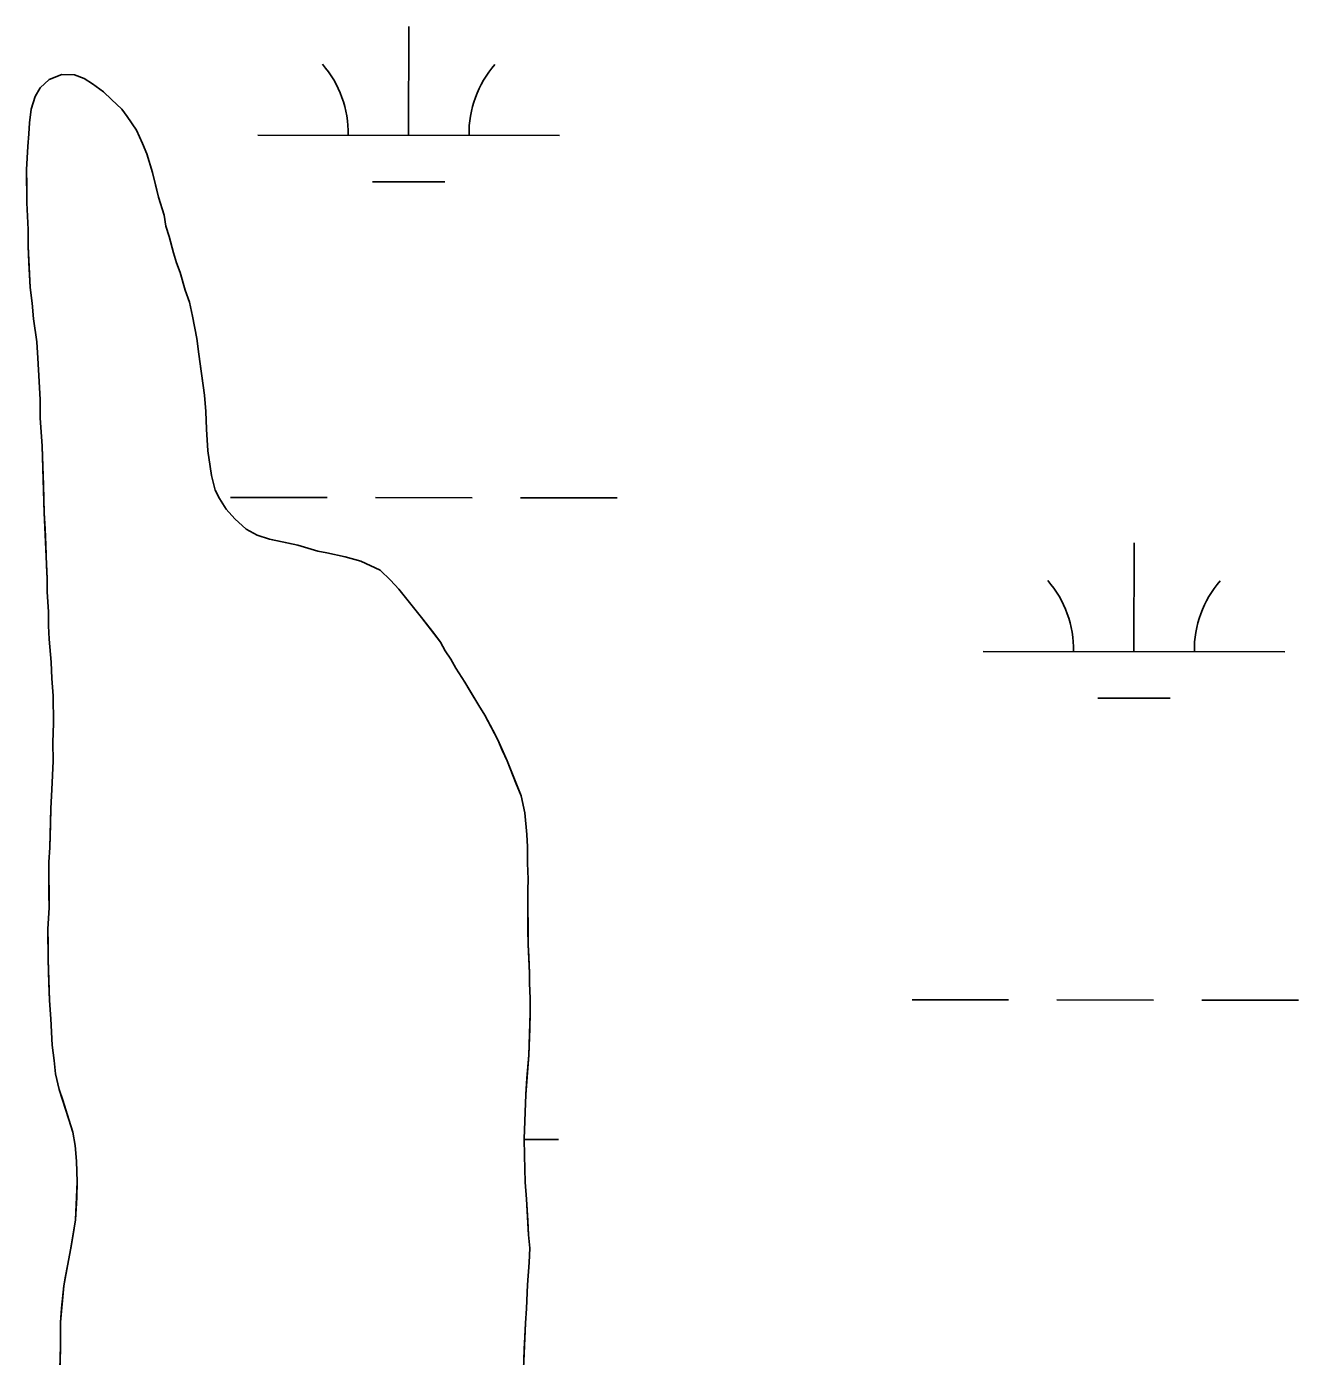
# Model space of a CAD drawing. Extents: x 3148686 to 3186545, y 916144 to 941516.
# Drawn here: x 3165271.6 to 3165693, y 929164.5 to 929605.1 of the extents above; entities that cross this region are included whole.
import ezdxf

# ---------------------------------------------------------------- set-up
doc = ezdxf.new("R2010")
doc.units = 0
for name, color, linetype in [('V-SITE-VEGE', 7, 'Continuous'), ('V-TOPO-SHOR', 7, 'Continuous'), ('V-WETL-SWMP', 7, 'Continuous')]:
    doc.layers.add(name, color=color, linetype=linetype)

msp = doc.modelspace()

# ---------------------------------------------------------------- linework, layer by layer
at = {"layer": 'V-SITE-VEGE'}
for points in [[(3165272.18, 929532.32), (3165272.15, 929537.93), (3165271.69, 929546.74), (3165271.63, 929557.76), (3165271.99, 929565.37), (3165272.36, 929569.58), (3165272.54, 929573.18), (3165273.12, 929577.79), (3165274.49, 929582.01), (3165276.08, 929584.82), (3165279.07, 929587.64), (3165283.26, 929589.27), (3165287.47, 929589.09), (3165290.68, 929587.91), (3165293.5, 929586.12), (3165297.12, 929583.54), (3165299.73, 929580.95), (3165303.16, 929577.77), (3165304.97, 929575.37), (3165308.01, 929570.78), (3165310.03, 929566.39), (3165311.46, 929562.99), (3165313.29, 929556.8), (3165315.34, 929548.6), (3165317.18, 929542.6), (3165317.8, 929539), (3165318.82, 929535.6), (3165320.26, 929530.2), (3165321.28, 929526.8), (3165322.5, 929523.6), (3165324.13, 929517.81), (3165325.56, 929513.81), (3165326.59, 929509.21), (3165328.03, 929501.81), (3165328.66, 929496.61), (3165330.54, 929482.99), (3165330.98, 929477.59), (3165331.21, 929471.78), (3165331.65, 929464.57), (3165332.9, 929456.37), (3165334.13, 929451.58), (3165335.55, 929448.78), (3165337.77, 929445.19), (3165340.6, 929442), (3165344.42, 929438.62), (3165348.04, 929436.64), (3165352.05, 929435.25), (3165361.47, 929433.31), (3165368.09, 929431.34), (3165371.1, 929430.76), (3165377.12, 929429.39), (3165382.33, 929428.02), (3165388.76, 929425.05), (3165392.18, 929421.67), (3165395, 929418.68), (3165402.47, 929409.31), (3165408.72, 929401.14), (3165410.34, 929398.34), (3165412.16, 929395.55), (3165413.78, 929392.55), (3165416.81, 929387.97), (3165421.47, 929380.18), (3165423.48, 929376.99), (3165427.74, 929368.8), (3165430.78, 929361.81), (3165435.45, 929350.22), (3165436.69, 929344.62), (3165437.33, 929337.41), (3165437.56, 929333.41), (3165437.59, 929328), (3165437.82, 929322.6), (3165437.64, 929318.99), (3165437.74, 929300.97), (3165438.2, 929291.56), (3165438.22, 929288.15), (3165438.45, 929283.15), (3165438.48, 929278.34), (3165437.96, 929264.32), (3165437.03, 929251.29), (3165436.51, 929236.67), (3165436.55, 929231.06), (3165436.8, 929222.25), (3165437.23, 929216.65), (3165437.9, 929204.84), (3165438.33, 929200.43), (3165438.15, 929195.62), (3165437.6, 929188.21), (3165437.24, 929180.4), (3165436.87, 929175.59), (3165436.17, 929157.96)], [(3165282.4, 929151.06), (3165282.9, 929168.09), (3165282.86, 929175.9), (3165283.99, 929187.92), (3165285.15, 929194.54), (3165286.32, 929200.35), (3165287.87, 929209.77), (3165288.39, 929222.39), (3165288.15, 929229.2), (3165287.72, 929234.41), (3165286.9, 929238.81), (3165285.67, 929243.01), (3165282.41, 929253), (3165281.18, 929258.2), (3165280.75, 929262.61), (3165280.12, 929267.61), (3165279.67, 929276.42), (3165279.24, 929282.42), (3165278.76, 929296.04), (3165278.7, 929306.05), (3165279.06, 929313.26), (3165278.97, 929328.28), (3165279.34, 929333.1), (3165279.67, 929346.11), (3165280.03, 929352.32), (3165280.38, 929361.74), (3165280.34, 929367.95), (3165280.51, 929374.36), (3165280.45, 929383.37), (3165280.02, 929389.17), (3165279.78, 929394.58), (3165279.14, 929402.19), (3165278.92, 929406.59), (3165278.89, 929411.2), (3165278.45, 929417.8), (3165278.42, 929422.21), (3165277.5, 929444.04), (3165276.77, 929466.06), (3165276.11, 929475.47), (3165276.08, 929481.48), (3165275.84, 929487.49), (3165275.4, 929495.29), (3165274.97, 929500.7), (3165273.92, 929508.3), (3165273.49, 929513.51), (3165272.86, 929518.71), (3165272.18, 929532.32)]]:
    msp.add_lwpolyline(points, dxfattribs=at)
at = {"layer": 'V-TOPO-SHOR'}
for points in [[(3165436.68, 929242.48), (3165437.03, 929251.29), (3165437.4, 929256.7), (3165437.96, 929264.32), (3165438.31, 929273.13), (3165438.48, 929278.34), (3165438.45, 929283.15), (3165438.22, 929288.15), (3165438.2, 929291.56), (3165437.97, 929296.96), (3165437.74, 929300.97), (3165437.71, 929305.97), (3165437.69, 929310.58), (3165437.66, 929314.98), (3165437.64, 929318.99), (3165437.82, 929322.6), (3165437.59, 929328), (3165437.56, 929333.41), (3165437.33, 929337.41), (3165436.69, 929344.62), (3165435.45, 929350.22), (3165433.83, 929354.22), (3165430.78, 929361.81), (3165429.16, 929365.4), (3165427.74, 929368.8), (3165426.12, 929372), (3165423.48, 929376.99), (3165421.46, 929380.18), (3165418.63, 929384.97), (3165416.81, 929387.97), (3165413.78, 929392.55), (3165412.16, 929395.55), (3165410.34, 929398.34), (3165408.72, 929401.14), (3165406.5, 929404.13), (3165402.47, 929409.31), (3165398.03, 929414.89), (3165395, 929418.68), (3165392.18, 929421.67), (3165388.76, 929425.05), (3165382.33, 929428.02), (3165377.12, 929429.39), (3165371.1, 929430.76), (3165368.09, 929431.34), (3165361.47, 929433.31), (3165356.86, 929434.28), (3165352.05, 929435.25), (3165348.04, 929436.63), (3165344.42, 929438.62), (3165340.6, 929442), (3165337.77, 929445.19), (3165335.55, 929448.78), (3165334.13, 929451.57), (3165332.9, 929456.37), (3165332.28, 929460.17), (3165331.65, 929464.58), (3165331.21, 929471.78), (3165330.98, 929477.59), (3165330.54, 929482.99), (3165329.5, 929491), (3165328.66, 929496.6), (3165328.03, 929501.81), (3165326.59, 929509.21), (3165325.56, 929513.81), (3165324.13, 929517.81), (3165322.5, 929523.6), (3165321.28, 929526.8), (3165320.26, 929530.2), (3165318.82, 929535.6), (3165317.8, 929539), (3165317.18, 929542.6), (3165315.34, 929548.6), (3165314.32, 929552.8), (3165313.29, 929556.8), (3165311.45, 929562.99), (3165310.03, 929566.39), (3165308.01, 929570.78), (3165304.97, 929575.37), (3165303.16, 929577.77), (3165299.74, 929580.95), (3165297.12, 929583.54), (3165293.5, 929586.12), (3165290.68, 929587.91), (3165287.47, 929589.09), (3165283.26, 929589.27), (3165279.07, 929587.64), (3165276.08, 929584.82), (3165274.49, 929582.01), (3165273.12, 929577.79), (3165272.54, 929573.18), (3165272.36, 929569.58), (3165271.99, 929565.37), (3165271.63, 929557.76), (3165271.66, 929552.35), (3165271.69, 929546.74), (3165272.15, 929537.93), (3165272.18, 929532.32), (3165272.41, 929526.92), (3165272.86, 929518.71), (3165273.49, 929513.51), (3165273.92, 929508.3)], [(3165273.92, 929508.3), (3165274.97, 929500.7), (3165275.4, 929495.29), (3165275.84, 929487.49), (3165276.08, 929481.48), (3165276.11, 929475.47), (3165276.77, 929466.06), (3165277.01, 929459.45), (3165277.24, 929453.25), (3165277.5, 929444.04), (3165277.73, 929438.63), (3165277.96, 929433.42), (3165278.2, 929426.62), (3165278.42, 929422.21), (3165278.45, 929417.8), (3165278.89, 929411.2), (3165278.92, 929406.59), (3165279.14, 929402.19), (3165279.79, 929394.58), (3165280.02, 929389.17), (3165280.45, 929383.37), (3165280.51, 929374.36), (3165280.34, 929367.95), (3165280.38, 929361.74), (3165280.03, 929352.32), (3165279.67, 929346.11), (3165279.5, 929340.71), (3165279.34, 929333.1), (3165278.97, 929328.28), (3165278.99, 929323.88), (3165279.03, 929317.67), (3165279.06, 929313.26), (3165278.7, 929306.05), (3165278.73, 929301.25), (3165278.76, 929296.04), (3165279, 929288.23), (3165279.24, 929282.42), (3165279.67, 929276.42), (3165280.12, 929267.61), (3165280.75, 929262.61), (3165281.18, 929258.2), (3165282.41, 929253), (3165283.63, 929249.4), (3165285.67, 929243.01), (3165286.9, 929238.81), (3165287.72, 929234.41), (3165288.15, 929229.2), (3165288.39, 929222.39), (3165288.22, 929217.19), (3165287.87, 929209.77), (3165287.09, 929204.96), (3165286.32, 929200.35), (3165285.15, 929194.54), (3165284.57, 929191.13), (3165283.99, 929187.92), (3165283.23, 929180.51), (3165282.86, 929175.9), (3165282.9, 929168.09), (3165282.73, 929162.28)], [(3165436.34, 929163.37), (3165436.52, 929166.98), (3165436.69, 929170.98), (3165436.87, 929175.59), (3165437.24, 929180.4), (3165437.6, 929188.21), (3165438.15, 929195.63), (3165438.33, 929200.43), (3165437.9, 929204.84), (3165437.67, 929209.44), (3165437.23, 929216.65), (3165436.8, 929222.25), (3165436.55, 929231.06), (3165436.51, 929236.67), (3165436.68, 929242.48)]]:
    msp.add_lwpolyline(points, dxfattribs=at)
at = {"layer": 'V-WETL-SWMP'}
for p, q in [((3165398.2, 929569.12), (3165398.23, 929605.12)), ((3165348.2, 929569.17), (3165448.2, 929569.07)), ((3165386.18, 929553.7), (3165410.18, 929553.67)), ((3165339.23, 929449.11), (3165371.23, 929449.08)), ((3165387.23, 929449.06), (3165419.23, 929449.02)), ((3165435.23, 929449.01), (3165467.23, 929448.97)), ((3165638.49, 929398.05), (3165638.53, 929434.05)), ((3165588.49, 929398.1), (3165688.49, 929398)), ((3165626.47, 929382.63), (3165650.47, 929382.61)), ((3165564.96, 929282.7), (3165596.96, 929282.66)), ((3165612.96, 929282.65), (3165644.96, 929282.61)), ((3165660.96, 929282.6), (3165692.96, 929282.56)), ((3165436.51, 929236.4), (3165447.85, 929236.39))]:
    msp.add_line(p, q, dxfattribs=at)
for points in [[(3165278.42, 929422.21), (3165278.2, 929426.62), (3165277.96, 929433.42), (3165277.73, 929438.63), (3165277.5, 929444.04), (3165277.24, 929453.25), (3165277.01, 929459.45), (3165276.77, 929466.06), (3165276.11, 929475.47), (3165276.08, 929481.48), (3165275.84, 929487.49), (3165275.4, 929495.29), (3165274.97, 929500.7), (3165273.92, 929508.3), (3165273.49, 929513.51), (3165272.86, 929518.71), (3165272.41, 929526.92), (3165272.18, 929532.33), (3165272.15, 929537.93), (3165271.7, 929546.74), (3165271.63, 929557.76), (3165271.99, 929565.37), (3165272.36, 929569.58), (3165272.54, 929573.18), (3165273.12, 929577.79), (3165274.49, 929582.01), (3165276.08, 929584.82), (3165279.07, 929587.64), (3165283.26, 929589.27), (3165287.47, 929589.09), (3165290.68, 929587.91), (3165293.5, 929586.12), (3165297.12, 929583.54), (3165299.74, 929580.95), (3165303.16, 929577.77), (3165304.97, 929575.37), (3165308.01, 929570.78), (3165310.03, 929566.39), (3165311.46, 929562.99), (3165313.29, 929556.8), (3165314.32, 929552.8), (3165315.34, 929548.6), (3165317.18, 929542.6), (3165317.8, 929539), (3165318.82, 929535.6), (3165320.26, 929530.2), (3165321.28, 929526.8), (3165322.5, 929523.6), (3165324.13, 929517.81), (3165325.56, 929513.81), (3165326.59, 929509.21), (3165328.03, 929501.81), (3165328.66, 929496.6), (3165329.5, 929491), (3165330.54, 929483), (3165330.98, 929477.59), (3165331.21, 929471.78), (3165331.65, 929464.58), (3165332.28, 929460.17), (3165332.9, 929456.37), (3165334.13, 929451.57), (3165335.55, 929448.78), (3165337.77, 929445.19), (3165340.6, 929442), (3165344.42, 929438.62), (3165348.04, 929436.63), (3165352.05, 929435.25), (3165356.86, 929434.28), (3165361.47, 929433.31), (3165368.09, 929431.34), (3165371.1, 929430.76), (3165377.12, 929429.39), (3165382.33, 929428.02), (3165388.76, 929425.05), (3165392.18, 929421.67), (3165395, 929418.68), (3165398.03, 929414.89), (3165402.47, 929409.31), (3165406.5, 929404.13), (3165408.72, 929401.14), (3165410.34, 929398.34), (3165412.16, 929395.55), (3165413.78, 929392.55), (3165416.81, 929387.96), (3165418.63, 929384.97), (3165421.46, 929380.18), (3165423.48, 929376.99), (3165426.12, 929372), (3165427.74, 929368.8), (3165429.16, 929365.41), (3165430.78, 929361.81), (3165433.83, 929354.22), (3165435.46, 929350.22), (3165436.69, 929344.62), (3165437.33, 929337.41), (3165437.56, 929333.41), (3165437.59, 929328), (3165437.82, 929322.6), (3165437.64, 929318.99), (3165437.74, 929300.97), (3165437.97, 929296.96)], [(3165282.57, 929156.47), (3165282.9, 929168.09), (3165282.86, 929175.9), (3165283.23, 929180.51), (3165283.99, 929187.92), (3165284.57, 929191.13), (3165285.15, 929194.54), (3165286.32, 929200.35), (3165287.09, 929204.96), (3165287.87, 929209.78), (3165288.22, 929217.19), (3165288.39, 929222.4), (3165288.15, 929229.2), (3165287.72, 929234.41), (3165286.9, 929238.81), (3165285.67, 929243.01), (3165283.63, 929249.4), (3165282.41, 929253), (3165281.18, 929258.2), (3165280.75, 929262.61), (3165280.12, 929267.61), (3165279.67, 929276.42), (3165279.23, 929282.42), (3165279, 929288.23), (3165278.76, 929296.04), (3165278.7, 929306.05), (3165279.06, 929313.27), (3165278.97, 929328.29), (3165279.34, 929333.09), (3165279.5, 929340.71), (3165279.67, 929346.11), (3165280.03, 929352.32), (3165280.38, 929361.74), (3165280.34, 929367.95), (3165280.5, 929374.36), (3165280.45, 929383.37), (3165280.02, 929389.17), (3165279.79, 929394.58), (3165279.14, 929402.19), (3165278.92, 929406.59), (3165278.89, 929411.2), (3165278.45, 929417.8), (3165278.42, 929422.21)], [(3165437.97, 929296.96), (3165438.2, 929291.56), (3165438.22, 929288.15), (3165438.45, 929283.15), (3165438.48, 929278.34), (3165438.31, 929273.13), (3165437.96, 929264.32), (3165437.4, 929256.7), (3165437.03, 929251.29), (3165436.68, 929242.48), (3165436.51, 929236.67), (3165436.55, 929231.06), (3165436.8, 929222.25), (3165437.23, 929216.65), (3165437.67, 929209.44), (3165437.9, 929204.84), (3165438.33, 929200.43), (3165438.15, 929195.63), (3165437.6, 929188.21), (3165437.24, 929180.4), (3165436.87, 929175.59), (3165436.69, 929170.98), (3165436.52, 929166.98), (3165436.34, 929163.37)]]:
    msp.add_lwpolyline(points, dxfattribs=at)
for centre, start, end in [((3165342.95, 929569.65), 359.1678, 40.7115), ((3165453.44, 929569.53), 139.1678, 180.7115), ((3165583.25, 929398.58), 359.1678, 40.7115), ((3165693.73, 929398.47), 139.1678, 180.7115)]:
    msp.add_arc(centre, 35.25, start, end, dxfattribs=at)

doc.saveas('drawing.dxf')
